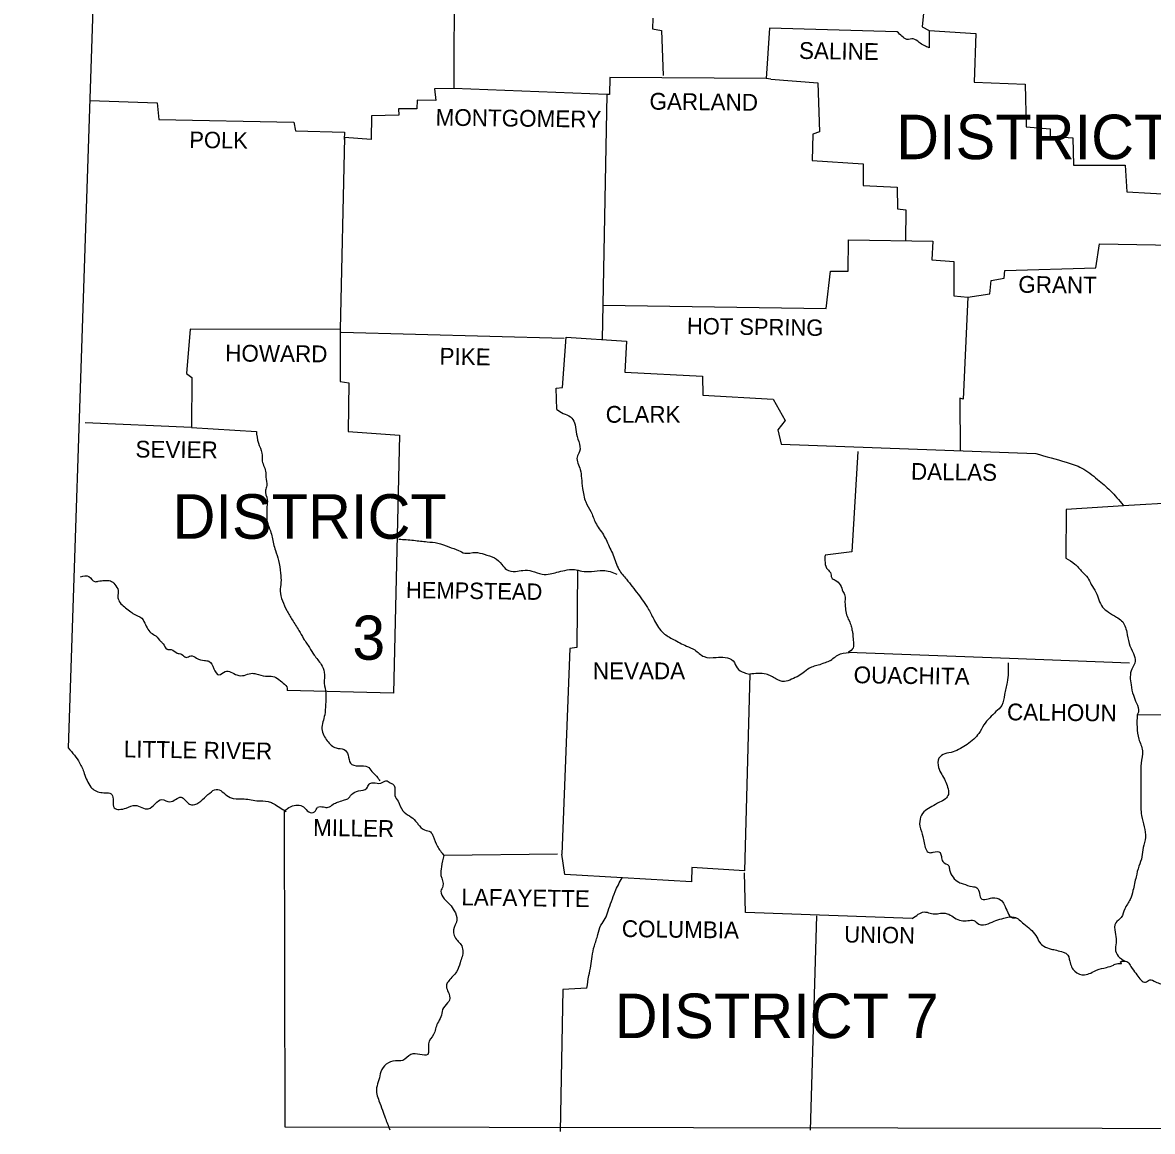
# Model space of a CAD drawing. Extents: x 1377389 to 1380723, y 1168351 to 1170484.
# Drawn here: x 1379987 to 1380289.3, y 1169677.3 to 1169973.8 of the extents above; entities that cross this region are included whole.
import ezdxf

# ---------------------------------------------------------------- set-up
doc = ezdxf.new("R2010")
doc.units = 0
doc.layers.add('Default', color=7, linetype='Continuous')

msp = doc.modelspace()

# ---------------------------------------------------------------- linework, layer by layer
at = {"layer": 'Default'}
for p, q in [((1380187.2, 1169958.65), (1380185.95, 1169958.86)), ((1380143.35, 1169954.58), (1380142.13, 1169889.01))]:
    msp.add_line(p, q, dxfattribs=at)
for points in [[(1379987.04, 1170236.59), (1380008.66, 1170063.06), (1379999.26, 1169779.8)], [(1380102.63, 1170017.23), (1380102.42, 1169956.15), (1380097.2, 1169956.04), (1380097.62, 1169952.91), (1380092.6, 1169953.01), (1380092.5, 1169950.72), (1380087.59, 1169950.72), (1380087.7, 1169949.05), (1380080.39, 1169948.84), (1380080.28, 1169942.47), (1380073.18, 1169943.09), (1380072.03, 1169891.73), (1380031.84, 1169891.83), (1380030.9, 1169879.93), (1380032.36, 1169878.88), (1380032.25, 1169865.52), (1380003.75, 1169866.77)], [(1380262.59, 1169987.26), (1380255.07, 1169988.1), (1380255.38, 1169985.28), (1380241.7, 1169984.75), (1380241.29, 1169980.68), (1380228.44, 1169979.95), (1380227.71, 1169972.64), (1380229.59, 1169971.7), (1380229.59, 1169967.04)], [(1380155.67, 1169974.94), (1380155.56, 1169972.12), (1380157.97, 1169971.7), (1380158.38, 1169959.59)], [(1380221.03, 1169971.29), (1380186.89, 1169972.33), (1380185.95, 1169958.86), (1380144.18, 1169959.07), (1380144.01, 1169954.55)], [(1380229.59, 1169971.64), (1380242.02, 1169970.87), (1380241.6, 1169957.82), (1380255.28, 1169957.29), (1380255.49, 1169945.91), (1380261.96, 1169945.39), (1380261.96, 1169943.41), (1380268.02, 1169942.99), (1380268.22, 1169935.68), (1380282.01, 1169935.68), (1380282.42, 1169928.48), (1380295.16, 1169927.85), (1380295.06, 1169914.26)], [(1380143.35, 1169954.58), (1380102.42, 1169956.15)], [(1380187.2, 1169958.65), (1380199.83, 1169957.71), (1380200.25, 1169944.56), (1380198.48, 1169943.93), (1380198.27, 1169936.93), (1380211.95, 1169936), (1380211.95, 1169930.25), (1380221.03, 1169929.73), (1380221.13, 1169923.99), (1380223.33, 1169923.67), (1380223.22, 1169915.42)], [(1380005, 1169952.91), (1380023.07, 1169952.28), (1380023.48, 1169947.9), (1380059.61, 1169947.17), (1380060.03, 1169944.87), (1380073.18, 1169944.45), (1380073.08, 1169942.47)], [(1380144.01, 1169954.55), (1380143.35, 1169954.58)], [(1380142.3, 1169898.2), (1380202.03, 1169897.36), (1380203.18, 1169907.28), (1380207.87, 1169907.28), (1380207.98, 1169915.64), (1380230.53, 1169915.32), (1380230.32, 1169910.31), (1380236.17, 1169909.89), (1380236.17, 1169900.7), (1380239.93, 1169900.39), (1380239.88, 1169899.44)], [(1380239.93, 1169900.39), (1380245.78, 1169901.23), (1380246.19, 1169904.78), (1380249.64, 1169905.4), (1380249.85, 1169907.49), (1380274.18, 1169908.22), (1380275.12, 1169914.59), (1380300.07, 1169914.17)], [(1380239.93, 1169900.39), (1380238.68, 1169873.04), (1380237.74, 1169873.35), (1380237.84, 1169859.15)], [(1380072.03, 1169891.73), (1380072.03, 1169877.84), (1380074.33, 1169877.42), (1380074.12, 1169864.47), (1380087.9, 1169863.43), (1380086.23, 1169794.42), (1380057.83, 1169795.15)], [(1380072.24, 1169890.99), (1380131.97, 1169889.43)], [(1380129.98, 1169870.32), (1380129.77, 1169876.06), (1380131.44, 1169876.17), (1380132.49, 1169889.64), (1380148.57, 1169888.59), (1380148.15, 1169880.34), (1380168.93, 1169879.2), (1380169.03, 1169874.18), (1380187.83, 1169873.04), (1380191.06, 1169867.4), (1380189.08, 1169864.89), (1380190.02, 1169861.03), (1380258.1, 1169858.52)], [(1380032.25, 1169865.52), (1380049.59, 1169864.47)], [(1380210.48, 1169859.05), (1380208.92, 1169832.21), (1380201.71, 1169831.38)], [(1380281.52, 1169844.53), (1380266.24, 1169843.59), (1380266.14, 1169830.54)], [(1380296.73, 1169845.47), (1380281.46, 1169844.53)], [(1380135.52, 1169827.41), (1380135.31, 1169806.63), (1380133.43, 1169806.42), (1380131.34, 1169751.4)], [(1380207.87, 1169805.38), (1380251.1, 1169803.81), (1380283.16, 1169802.56)], [(1380181.56, 1169799.53), (1380180.2, 1169746.91), (1380166.11, 1169747.85), (1380166.01, 1169743.99), (1380147.52, 1169745.07)], [(1380285.24, 1169788.67), (1380332.44, 1169788.78)], [(1380057, 1169762.99), (1380057.21, 1169678.52), (1380439.88, 1169677.9)], [(1380130.18, 1169751.39), (1380099.7, 1169751.09)], [(1380147.52, 1169745.07), (1380132.07, 1169745.97), (1380131.34, 1169751.4)], [(1380225, 1169734.17), (1380180.41, 1169735.84), (1380180.2, 1169746.39)], [(1380199.42, 1169734.9), (1380197.75, 1169677.58)], [(1380138.02, 1169715.59), (1380131.55, 1169715.17), (1380130.82, 1169677.27)]]:
    msp.add_lwpolyline(points, dxfattribs=at)
for points in [[(1380229.59, 1169967.04), (1380226.88, 1169968.47), (1380225.31, 1169969.41), (1380223.64, 1169969.3), (1380222.28, 1169970.14), (1380221.03, 1169971.29)], [(1380129.98, 1169870.32), (1380131.65, 1169869.28), (1380133.64, 1169868.34), (1380134.68, 1169866.77), (1380135.1, 1169864.37), (1380135.83, 1169861.76), (1380136.04, 1169859.05), (1380135.41, 1169857.58), (1380136.25, 1169854.24), (1380136.56, 1169851.95), (1380136.87, 1169849.23), (1380137.71, 1169845.58), (1380139.07, 1169843.07), (1380140.32, 1169840.04), (1380142.41, 1169836.81), (1380144.18, 1169833.26), (1380145.02, 1169831.38), (1380146.58, 1169827.51), (1380148.57, 1169824.9), (1380151.7, 1169820.94), (1380154.52, 1169816.86), (1380156.09, 1169813.84), (1380158.49, 1169810.5), (1380161.2, 1169808.82), (1380164.65, 1169807.05), (1380166.84, 1169806.01), (1380169.35, 1169804.23), (1380172.58, 1169804.02), (1380174.98, 1169804.02), (1380177.18, 1169803.08), (1380178.22, 1169801.2), (1380180.1, 1169799.95), (1380181.56, 1169799.53)], [(1380049.59, 1169864.47), (1380050.11, 1169861.34), (1380051.05, 1169858.63), (1380051.15, 1169856.54), (1380052.09, 1169853.41), (1380052.09, 1169852.26), (1380052.4, 1169849.96), (1380051.99, 1169848.71), (1380052.51, 1169846.2), (1380052.4, 1169844.32), (1380052.4, 1169842.76), (1380052.51, 1169840.15), (1380053.34, 1169837.85), (1380054.18, 1169834.4), (1380054.7, 1169832.63), (1380055.54, 1169829.92), (1380056.06, 1169826.57), (1380056.16, 1169824.07), (1380055.95, 1169821.77), (1380056.58, 1169819.16), (1380057.73, 1169816.55), (1380059.19, 1169814.04), (1380060.97, 1169811.23), (1380062.22, 1169809.03), (1380063.79, 1169806.63), (1380065.04, 1169804.65), (1380066.92, 1169802.14), (1380067.75, 1169800.05), (1380067.75, 1169797.13), (1380068.17, 1169794.42), (1380068.07, 1169791.39), (1380067.86, 1169788.67), (1380067.13, 1169784.91), (1380067.65, 1169783.14), (1380069.63, 1169780.53), (1380070.89, 1169779.8), (1380073.08, 1169779.38), (1380074.12, 1169777.92), (1380074.75, 1169775.73), (1380076.94, 1169775), (1380079.34, 1169774.79), (1380080.49, 1169773.53), (1380082.06, 1169771.86), (1380082.58, 1169771.03)], [(1380258.1, 1169858.52), (1380266.24, 1169856.23), (1380270.42, 1169854.66), (1380274.59, 1169851.63), (1380278.04, 1169848.6), (1380281.48, 1169844.74)], [(1380087.7, 1169835.66), (1380091.66, 1169835.34), (1380095.32, 1169834.93), (1380098.14, 1169834.61), (1380101.06, 1169833.57), (1380103.67, 1169832.63), (1380105.34, 1169831.9), (1380108.16, 1169832.11), (1380110.56, 1169831.59), (1380113.28, 1169830.65), (1380115.26, 1169828.87), (1380116.51, 1169827.51), (1380118.92, 1169826.99), (1380120.9, 1169827.3), (1380123.3, 1169827.1), (1380126.02, 1169826.26), (1380128.21, 1169826.37), (1380129.98, 1169826.78), (1380132.07, 1169827.3), (1380134.68, 1169827.51), (1380136.67, 1169827.1), (1380139.28, 1169826.99), (1380142.3, 1169827.3), (1380146.06, 1169826.26)], [(1380201.71, 1169831.38), (1380201.71, 1169829.39), (1380202.44, 1169827.51), (1380203.18, 1169826.68), (1380203.49, 1169825.32), (1380204.43, 1169824.69), (1380205.79, 1169823.44), (1380206.52, 1169821.67), (1380207.04, 1169820.52), (1380207.04, 1169819.06), (1380207.14, 1169817.59), (1380207.35, 1169815.82), (1380208.61, 1169812.69), (1380208.92, 1169811.43), (1380209.13, 1169810.39), (1380209.23, 1169808.62), (1380209.23, 1169806.53), (1380207.87, 1169805.38)], [(1380266.14, 1169830.54), (1380268.54, 1169828.98), (1380270.52, 1169826.89), (1380271.98, 1169825.32), (1380272.92, 1169823.55), (1380274.18, 1169821.46), (1380275.95, 1169817.49), (1380277.52, 1169816.13), (1380279.71, 1169814.78), (1380281.07, 1169813.84), (1380282.42, 1169810.81), (1380283.05, 1169807.78), (1380284.2, 1169805.07), (1380284.72, 1169802.98), (1380283.78, 1169800.89), (1380283.57, 1169796.71), (1380284.2, 1169793.89), (1380285.03, 1169791.81), (1380285.56, 1169789.4), (1380285.24, 1169788.67)], [(1380002.5, 1169825.53), (1380004.79, 1169825.63), (1380006.36, 1169824.28), (1380007.3, 1169824.38), (1380008.97, 1169824.59), (1380010.54, 1169824.49), (1380011.68, 1169823.55), (1380012.62, 1169821.88), (1380012.52, 1169820.31), (1380012.62, 1169819.68), (1380013.35, 1169818.33), (1380014.61, 1169817.28), (1380015.97, 1169816.24), (1380017.22, 1169815.4), (1380019.31, 1169814.04), (1380019.52, 1169813.63), (1380020.35, 1169811.96), (1380021.39, 1169810.6), (1380022.65, 1169809.76), (1380024, 1169808.3), (1380024.63, 1169807.68), (1380025.68, 1169806.21), (1380026.82, 1169806.11), (1380028.39, 1169805.17), (1380029.54, 1169804.86), (1380030.79, 1169804.02), (1380032.04, 1169804.44), (1380033.61, 1169803.81), (1380035.7, 1169803.19), (1380036.85, 1169802.98), (1380038.2, 1169800.99), (1380039.56, 1169799.32), (1380041.23, 1169800.26), (1380044.37, 1169799.32), (1380046.35, 1169799.22), (1380048.12, 1169799.74), (1380049.48, 1169799.64), (1380051.99, 1169799.01), (1380053.55, 1169799.01), (1380055.22, 1169798.38), (1380056.79, 1169797.13), (1380057.83, 1169795.77), (1380057.83, 1169795.15)], [(1380203.18, 1169803.19), (1380205.89, 1169804.96), (1380208.92, 1169805.38)], [(1380203.18, 1169803.19), (1380202.42, 1169802.88), (1380201.09, 1169802.35), (1380199.52, 1169801.83), (1380198.06, 1169801.41), (1380196.18, 1169800.16), (1380194.72, 1169799.11), (1380192.73, 1169798.17), (1380190.86, 1169797.55), (1380188.56, 1169798.28), (1380187.31, 1169799.01), (1380185.95, 1169799.53), (1380181.56, 1169799.53)], [(1380250.68, 1169802.56), (1380250.47, 1169797.34), (1380249.74, 1169794.1), (1380249.01, 1169791.18), (1380247.45, 1169789.51), (1380245.78, 1169787.84), (1380244.21, 1169785.96), (1380242.85, 1169783.66), (1380241.49, 1169782.2), (1380239.72, 1169780.74), (1380237.94, 1169779.69), (1380235.96, 1169778.75), (1380233.77, 1169778.23), (1380232.2, 1169777.08), (1380232.1, 1169774.58), (1380233.87, 1169771.03), (1380234.5, 1169769.36), (1380234.71, 1169767.37), (1380233.98, 1169766.23), (1380232.31, 1169765.29), (1380230.32, 1169764.14), (1380228.55, 1169763.09), (1380227.29, 1169761.32), (1380227.09, 1169758.92), (1380227.92, 1169756.1), (1380228.23, 1169754.43), (1380229.59, 1169751.82), (1380230.64, 1169751.92), (1380232.52, 1169751.82), (1380232.72, 1169751.3), (1380232.83, 1169750.77), (1380233.25, 1169749.42), (1380234.81, 1169748.27), (1380235.02, 1169747.22), (1380235.96, 1169745.24), (1380237.53, 1169743.88), (1380238.68, 1169743.46), (1380241.08, 1169742.73), (1380242.33, 1169742.42), (1380243.69, 1169739.39), (1380245.36, 1169739.5), (1380246.61, 1169739.71), (1380248.7, 1169739.18), (1380249.64, 1169737.93), (1380250.58, 1169735.84), (1380251.83, 1169734.38), (1380252.67, 1169734.38)], [(1380285.24, 1169788.67), (1380285.66, 1169782.2), (1380286.6, 1169779.07), (1380286.29, 1169775.73), (1380286.18, 1169772.49), (1380286.18, 1169769.57), (1380286.18, 1169766.75), (1380286.18, 1169763.82), (1380286.39, 1169761.74), (1380287.12, 1169758.71), (1380287.44, 1169755.89), (1380286.81, 1169753.17), (1380286.5, 1169750.67), (1380285.66, 1169748.16), (1380284.93, 1169745.34), (1380284.09, 1169741.69), (1380283.36, 1169739.29), (1380281.9, 1169736.78), (1380280.96, 1169734.49), (1380279.5, 1169733.02), (1380279.29, 1169730.52), (1380279.61, 1169728.22), (1380279.4, 1169726.13), (1380280.13, 1169724.15), (1380282.01, 1169722.79)], [(1379999.26, 1169779.8), (1380002.29, 1169775.83), (1380003.54, 1169773.01), (1380005.32, 1169769.36), (1380007.93, 1169767.9), (1380010.95, 1169767.37), (1380011.58, 1169763.82), (1380014.71, 1169763.72), (1380017.22, 1169764.45), (1380020.66, 1169763.51), (1380024.32, 1169766.02), (1380026.41, 1169765.39), (1380029.43, 1169766.64), (1380031.73, 1169764.76), (1380035.7, 1169766.43), (1380039.25, 1169768.73), (1380042.59, 1169766.54), (1380045.83, 1169766.23), (1380049.69, 1169765.7), (1380052.72, 1169765.49), (1380055.43, 1169764.14), (1380057.42, 1169762.78), (1380057, 1169762.99)], [(1380057, 1169762.99), (1380060.65, 1169764.55), (1380062.22, 1169764.03), (1380063.58, 1169762.68), (1380065.14, 1169762.68), (1380065.98, 1169763.93), (1380067.54, 1169764.03), (1380068.8, 1169763.93), (1380070.15, 1169764.76), (1380071.3, 1169765.29), (1380072.87, 1169765.81), (1380074.02, 1169766.23), (1380075.06, 1169767.37), (1380076.94, 1169768.31), (1380079.13, 1169769.04), (1380079.76, 1169770.09), (1380080.8, 1169770.51), (1380082.89, 1169770.4), (1380084.25, 1169771.03), (1380085.4, 1169770.51), (1380086.44, 1169769.78), (1380086.65, 1169767.06), (1380087.49, 1169765.6), (1380088.74, 1169762.99), (1380090.52, 1169761.63), (1380092.19, 1169760.27), (1380092.81, 1169759.44), (1380094.59, 1169757.87), (1380096.15, 1169757.35), (1380096.88, 1169756.2), (1380098.03, 1169753.49), (1380099.7, 1169751.09)], [(1380099.7, 1169751.09), (1380099.08, 1169748.06), (1380098.97, 1169745.66), (1380099.49, 1169742.84), (1380098.97, 1169741.48), (1380099.81, 1169739.5), (1380101.37, 1169737.93), (1380102.52, 1169736.26), (1380103.25, 1169733.86), (1380102.31, 1169731.14), (1380103.36, 1169728.32), (1380104.3, 1169727.28), (1380104.82, 1169725.61), (1380104.09, 1169722.37), (1380103.15, 1169719.97), (1380101.06, 1169717.57), (1380100.43, 1169716.42), (1380100.75, 1169714.86), (1380101.27, 1169712.35), (1380100.75, 1169711.62), (1380099.39, 1169709.84), (1380098.97, 1169707.86), (1380098.03, 1169706.19), (1380096.99, 1169703.16), (1380095.63, 1169700.66), (1380095.42, 1169697.84), (1380093.33, 1169697.84), (1380090.93, 1169697.84), (1380088.74, 1169696.27), (1380086.76, 1169696.17), (1380084.35, 1169695.23), (1380082.89, 1169693.24), (1380082.37, 1169691.05), (1380081.74, 1169688.96), (1380082.37, 1169685.41), (1380083.31, 1169682.91), (1380084.04, 1169680.92), (1380085.29, 1169677.69)], [(1380138.02, 1169715.59), (1380138.54, 1169718.93), (1380139.07, 1169721.54), (1380139.38, 1169724.04), (1380140.01, 1169726.86), (1380140.95, 1169729.89), (1380141.78, 1169732.4), (1380142.93, 1169734.17), (1380143.66, 1169736.26), (1380144.6, 1169738.77), (1380145.54, 1169741.38), (1380147.42, 1169745.05)], [(1380225, 1169734.17), (1380226.67, 1169735.32), (1380228.23, 1169735.95), (1380229.8, 1169735.63), (1380231.47, 1169735.42), (1380232.93, 1169735.63), (1380234.81, 1169735.32), (1380236.38, 1169734.38), (1380238.15, 1169733.65), (1380239.93, 1169733.65), (1380241.49, 1169733.65), (1380242.85, 1169732.71), (1380245.36, 1169732.81), (1380247.45, 1169733.65), (1380249.53, 1169734.28), (1380252.35, 1169734.59), (1380254.86, 1169732.81), (1380256.63, 1169731.35), (1380258.1, 1169729.68), (1380259.14, 1169727.8), (1380260.29, 1169726.76), (1380262.17, 1169726.03), (1380263.63, 1169725.71), (1380265.41, 1169725.19), (1380266.34, 1169724.78), (1380267.18, 1169722.79), (1380268.54, 1169720.08), (1380271.15, 1169719.14), (1380274.38, 1169720.39), (1380276.99, 1169721.12), (1380278.87, 1169721.75), (1380280.02, 1169722.16), (1380281.07, 1169722.27), (1380280.75, 1169722.48), (1380282.01, 1169722.79), (1380283.16, 1169721.96), (1380283.89, 1169720.81), (1380285.14, 1169719.14), (1380286.29, 1169717.68), (1380287.44, 1169717.15), (1380288.58, 1169717.78), (1380290.15, 1169717.26), (1380291.51, 1169716.74), (1380293.07, 1169716.32), (1380294.43, 1169716.21), (1380296.21, 1169715.8), (1380297.56, 1169715.06), (1380298.82, 1169714.33), (1380300.07, 1169712.98), (1380301.32, 1169710.89), (1380301.74, 1169709.22), (1380303.2, 1169707.55), (1380304.56, 1169707.55), (1380306.54, 1169704.83), (1380307.27, 1169703.79), (1380308.84, 1169701.91), (1380309.99, 1169701.91), (1380312.18, 1169701.49)]]:
    msp.add_spline(points, degree=3, dxfattribs=at)

# ---------------------------------------------------------------- texts
for s, height, rotation, p in [('SALINE', 4.49, 359.1492, (1380194.72, 1169964.08)), ('GARLAND', 4.49, 359.3658, (1380154.73, 1169950.51)), ('MONTGOMERY', 4.49, 359.2944, (1380097.51, 1169946.23)), ('POLK', 4.384, 359.2152, (1380031.63, 1169940.28)), ('GRANT', 4.49, 359.4032, (1380253.4, 1169901.54)), ('HOT SPRING', 4.386, 359.2216, (1380164.75, 1169890.47)), ('HOWARD', 4.49, 359.5145, (1380041.23, 1169883.16)), ('PIKE', 4.489, 359.0452, (1380098.55, 1169882.33)), ('SEVIER', 4.49, 359.4271, (1380017.22, 1169857.48)), ('DALLAS', 4.489, 359.2462, (1380224.68, 1169851.53)), ('HEMPSTEAD', 4.384, 359.1885, (1380089.58, 1169819.89)), ('OUACHITA', 4.49, 359.2043, (1380209.34, 1169797.13)), ('CALHOUN', 4.49, 359.3634, (1380250.37, 1169787.21)), ('LITTLE RIVER', 4.4903, 359.1697, (1380014.09, 1169777.29)), ('MILLER', 4.489, 359.132, (1380064.73, 1169756.31)), ('LAFAYETTE', 4.489, 359.1839, (1380104.4, 1169737.72)), ('COLUMBIA', 4.489, 359.2125, (1380147.32, 1169729.26)), ('UNION', 4.386, 358.9584, (1380206.83, 1169727.8))]:
    msp.add_text(s, height=height, rotation=rotation, dxfattribs=at).set_placement(p)
for s, height, p in [('DISTRICT 6', 11.903, (1380220.72, 1169937.25)), ('CLARK', 4.49, (1380143.03, 1169866.77)), ('DISTRICT', 11.903, (1380027.14, 1169835.76)), ('3', 11.8, (1380075.27, 1169803.4)), ('NEVADA', 4.49, (1380139.59, 1169798.17)), ('DISTRICT 7', 11.903, (1380145.44, 1169702.22))]:
    msp.add_text(s, height=height, dxfattribs=at).set_placement(p)

doc.saveas('drawing.dxf')
